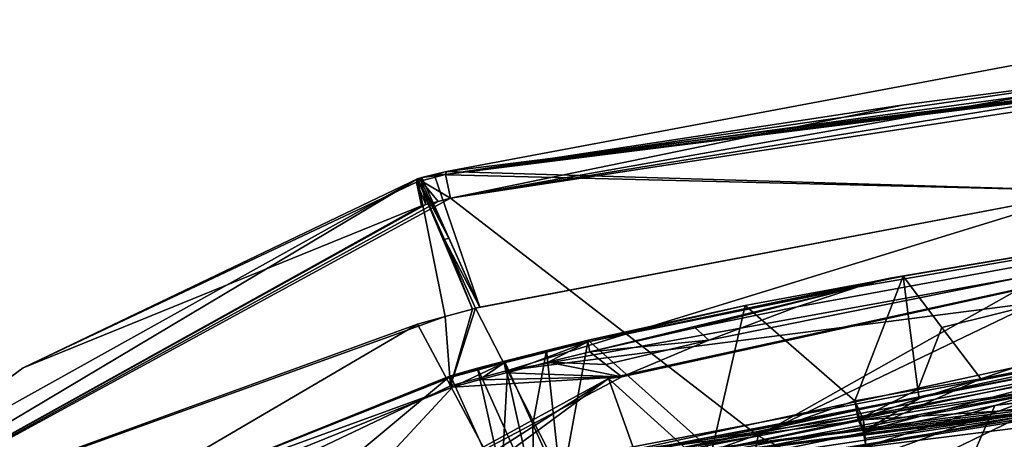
# Model space of a CAD drawing. Header units: millimetres. Extents: x -147 to 294, y -82 to 275.
# Tile 495 of 609: x 197 to 220, y 265 to 275. Entities that reach past the tile are written whole.
import ezdxf

# ---------------------------------------------------------------- set-up
doc = ezdxf.new("R2010")
doc.units = ezdxf.units.MM
doc.header["$LTSCALE"] = 67.506716
for name, color, linetype in [('1578', 7, 'CONTINUOUS'), ('1762', 7, 'CONTINUOUS'), ('3703', 7, 'CONTINUOUS'), ('3708', 7, 'CONTINUOUS'), ('454', 7, 'CONTINUOUS'), ('455', 7, 'CONTINUOUS'), ('456', 7, 'CONTINUOUS'), ('457', 7, 'CONTINUOUS'), ('462', 7, 'CONTINUOUS'), ('473', 7, 'CONTINUOUS'), ('474', 7, 'CONTINUOUS'), ('475', 7, 'CONTINUOUS'), ('476', 7, 'CONTINUOUS'), ('477', 7, 'CONTINUOUS'), ('478', 7, 'CONTINUOUS'), ('487', 7, 'CONTINUOUS'), ('499', 7, 'CONTINUOUS'), ('500', 7, 'CONTINUOUS'), ('522', 7, 'CONTINUOUS'), ('601', 7, 'CONTINUOUS'), ('602', 7, 'CONTINUOUS'), ('605', 7, 'CONTINUOUS'), ('606', 7, 'CONTINUOUS'), ('607', 7, 'CONTINUOUS'), ('608', 7, 'CONTINUOUS'), ('609', 7, 'CONTINUOUS'), ('610', 7, 'CONTINUOUS'), ('611', 7, 'CONTINUOUS'), ('640', 7, 'CONTINUOUS'), ('641', 7, 'CONTINUOUS'), ('642', 7, 'CONTINUOUS'), ('643', 7, 'CONTINUOUS'), ('663', 7, 'CONTINUOUS'), ('841', 7, 'CONTINUOUS')]:
    doc.layers.add(name, color=color, linetype=linetype)

msp = doc.modelspace()

# ---------------------------------------------------------------- linework, layer by layer
at = {"layer": '1578', "linetype": 'CONTINUOUS'}
for points in [[(229.058, 266.662, -4.337), (217.468, 259.988, -3.407), (233.1, 266.892, -4.708), (229.058, 266.662, -4.337)], [(233.1, 266.892, -4.708), (217.468, 259.988, -3.407), (235.123, 266.789, -4.902), (233.1, 266.892, -4.708)], [(217.468, 259.988, -3.407), (224.427, 259.026, -3.844), (235.123, 266.789, -4.902), (217.468, 259.988, -3.407)], [(225.595, 266.342, -4.048), (217.468, 259.988, -3.407), (229.058, 266.662, -4.337), (225.595, 266.342, -4.048)], [(219.912, 265.581, -3.631), (217.468, 259.988, -3.407), (225.595, 266.342, -4.048), (219.912, 265.581, -3.631)], [(210.403, 263.615, -3.098), (217.468, 259.988, -3.407), (219.912, 265.581, -3.631), (210.403, 263.615, -3.098)]]:
    msp.add_3dface(points, dxfattribs=at)
at = {"layer": '1762', "linetype": 'CONTINUOUS'}
for points in [[(209.776, 264.047, -4.388), (223.202, 266.625, -5.189), (212.597, 263.251, -4.874), (209.776, 264.047, -4.388)], [(212.597, 263.251, -4.874), (223.202, 266.625, -5.189), (215.858, 263.934, -5.055), (212.597, 263.251, -4.874)], [(215.858, 263.934, -5.055), (223.202, 266.625, -5.189), (215.837, 263.058, -5.261), (215.858, 263.934, -5.055)], [(215.837, 263.058, -5.261), (223.202, 266.625, -5.189), (221.805, 264.034, -5.658), (215.837, 263.058, -5.261)]]:
    msp.add_3dface(points, dxfattribs=at)
at = {"layer": '3703', "linetype": 'CONTINUOUS'}
for points in [[(223.202, 266.625, -5.189), (209.776, 264.047, -4.388), (210.321, 263.895, -3.321), (223.202, 266.625, -5.189)], [(223.202, 266.625, -5.189), (210.321, 263.895, -3.321), (223.623, 266.398, -4.122), (223.202, 266.625, -5.189)]]:
    msp.add_3dface(points, dxfattribs=at)
at = {"layer": '3708', "linetype": 'CONTINUOUS'}
for points in [[(210.354, 263.793, -3.16), (231.162, 266.917, -4.529), (236.963, 267.133, -5.166), (210.354, 263.793, -3.16)], [(223.623, 266.398, -4.122), (210.354, 263.793, -3.16), (236.963, 267.133, -5.166), (223.623, 266.398, -4.122)], [(210.403, 263.615, -3.098), (231.162, 266.917, -4.529), (210.354, 263.793, -3.16), (210.403, 263.615, -3.098)], [(210.403, 263.615, -3.098), (229.058, 266.662, -4.337), (231.162, 266.917, -4.529), (210.403, 263.615, -3.098)], [(210.403, 263.615, -3.098), (219.912, 265.581, -3.631), (229.058, 266.662, -4.337), (210.403, 263.615, -3.098)], [(219.912, 265.581, -3.631), (225.595, 266.342, -4.048), (229.058, 266.662, -4.337), (219.912, 265.581, -3.631)], [(210.321, 263.895, -3.321), (210.354, 263.793, -3.16), (223.623, 266.398, -4.122), (210.321, 263.895, -3.321)]]:
    msp.add_3dface(points, dxfattribs=at)
at = {"layer": '454', "linetype": 'CONTINUOUS'}
for points in [[(207.198, 271.012, -17.682), (222.163, 270.562, -7.978), (221.214, 273.642, -18.568), (207.198, 271.012, -17.682)], [(206.913, 270.94, -17.669), (222.163, 270.562, -7.978), (207.198, 271.012, -17.682), (206.913, 270.94, -17.669)], [(206.628, 270.867, -17.656), (207.975, 267.863, -7.127), (206.913, 270.94, -17.669), (206.628, 270.867, -17.656)], [(207.256, 269.463, -12.357), (207.975, 267.863, -7.127), (206.628, 270.867, -17.656), (207.256, 269.463, -12.357)], [(207.975, 267.863, -7.127), (222.163, 270.562, -7.978), (206.913, 270.94, -17.669), (207.975, 267.863, -7.127)]]:
    msp.add_3dface(points, dxfattribs=at)
at = {"layer": '455', "linetype": 'CONTINUOUS'}
for points in [[(236.531, 271.467, -9.276), (222.163, 270.562, -7.978), (208.614, 266.394, -4.732), (236.531, 271.467, -9.276)], [(236.531, 271.467, -9.276), (208.614, 266.394, -4.732), (236.787, 270.02, -6.845), (236.531, 271.467, -9.276)], [(222.163, 270.562, -7.978), (207.975, 267.863, -7.127), (207.872, 267.835, -7.121), (222.163, 270.562, -7.978)], [(208.614, 266.394, -4.732), (222.163, 270.562, -7.978), (207.872, 267.835, -7.121), (208.614, 266.394, -4.732)], [(208.614, 266.394, -4.732), (209.749, 264.163, -3.169), (236.787, 270.02, -6.845), (208.614, 266.394, -4.732)], [(236.787, 270.02, -6.845), (209.749, 264.163, -3.169), (223.336, 266.77, -3.98), (236.787, 270.02, -6.845)], [(209.8, 264.174, -3.171), (223.336, 266.77, -3.98), (209.749, 264.163, -3.169), (209.8, 264.174, -3.171)]]:
    msp.add_3dface(points, dxfattribs=at)
at = {"layer": '456', "linetype": 'CONTINUOUS'}
for points in [[(207.164, 267.646, -7.092), (207.295, 266.033, -4.679), (207.799, 267.817, -7.118), (207.164, 267.646, -7.092)], [(208.614, 266.394, -4.732), (207.872, 267.835, -7.121), (207.295, 266.033, -4.679), (208.614, 266.394, -4.732)], [(207.799, 267.817, -7.118), (207.295, 266.033, -4.679), (207.872, 267.835, -7.121), (207.799, 267.817, -7.118)], [(206.53, 267.465, -7.068), (207.295, 266.033, -4.679), (207.164, 267.646, -7.092), (206.53, 267.465, -7.068)], [(208.477, 263.823, -3.117), (208.614, 266.394, -4.732), (207.295, 266.033, -4.679), (208.477, 263.823, -3.117)], [(209.749, 264.163, -3.169), (208.614, 266.394, -4.732), (208.477, 263.823, -3.117), (209.749, 264.163, -3.169)]]:
    msp.add_3dface(points, dxfattribs=at)
at = {"layer": '457', "linetype": 'CONTINUOUS'}
for points in [[(207.295, 266.033, -4.679), (206.53, 267.465, -7.068), (190.258, 257.928, -7.621), (207.295, 266.033, -4.679)], [(208.477, 263.823, -3.117), (207.295, 266.033, -4.679), (190.258, 257.928, -7.621), (208.477, 263.823, -3.117)]]:
    msp.add_3dface(points, dxfattribs=at)
at = {"layer": '462', "linetype": 'CONTINUOUS'}
for points in [[(236.959, 267.642, -5.207), (223.336, 266.77, -3.98), (209.812, 264.128, -3.162), (236.959, 267.642, -5.207)], [(236.959, 267.642, -5.207), (209.812, 264.128, -3.162), (236.958, 267.513, -5.22), (236.959, 267.642, -5.207)], [(209.812, 264.128, -3.162), (209.837, 264.02, -3.215), (236.958, 267.513, -5.22), (209.812, 264.128, -3.162)], [(236.958, 267.513, -5.22), (209.837, 264.02, -3.215), (236.946, 267.45, -5.332), (236.958, 267.513, -5.22)], [(209.837, 264.02, -3.215), (209.839, 263.993, -3.336), (236.946, 267.45, -5.332), (209.837, 264.02, -3.215)], [(236.946, 267.45, -5.332), (209.839, 263.993, -3.336), (223.298, 266.572, -4.14), (236.946, 267.45, -5.332)], [(223.336, 266.77, -3.98), (209.8, 264.174, -3.171), (209.812, 264.128, -3.162), (223.336, 266.77, -3.98)]]:
    msp.add_3dface(points, dxfattribs=at)
at = {"layer": '473', "linetype": 'CONTINUOUS'}
for points in [[(207.198, 271.012, -17.682), (235.413, 274.533, -19.895), (207.178, 270.943, -18.473), (207.198, 271.012, -17.682)], [(235.413, 274.533, -19.895), (235.332, 274.464, -20.659), (207.178, 270.943, -18.473), (235.413, 274.533, -19.895)], [(207.178, 270.943, -18.473), (235.332, 274.464, -20.659), (230.563, 273.956, -20.667), (207.178, 270.943, -18.473)], [(235.413, 274.533, -19.895), (207.198, 271.012, -17.682), (221.214, 273.642, -18.568), (235.413, 274.533, -19.895)], [(228.134, 273.784, -20.463), (207.178, 270.943, -18.473), (230.563, 273.956, -20.667), (228.134, 273.784, -20.463)], [(224.204, 273.391, -20.157), (207.178, 270.943, -18.473), (228.134, 273.784, -20.463), (224.204, 273.391, -20.157)], [(217.803, 272.557, -19.67), (207.178, 270.943, -18.473), (224.204, 273.391, -20.157), (217.803, 272.557, -19.67)], [(207.289, 270.388, -19.063), (207.178, 270.943, -18.473), (217.803, 272.557, -19.67), (207.289, 270.388, -19.063)]]:
    msp.add_3dface(points, dxfattribs=at)
at = {"layer": '474', "linetype": 'CONTINUOUS'}
for points in [[(206.913, 270.94, -17.669), (207.198, 271.012, -17.682), (207.178, 270.943, -18.473), (206.913, 270.94, -17.669)], [(206.628, 270.867, -17.656), (207.178, 270.943, -18.473), (206.609, 270.792, -18.459), (206.628, 270.867, -17.656)], [(207.178, 270.943, -18.473), (207.289, 270.388, -19.063), (206.609, 270.792, -18.459), (207.178, 270.943, -18.473)], [(206.609, 270.792, -18.459), (207.289, 270.388, -19.063), (207.006, 270.315, -19.05), (206.609, 270.792, -18.459)], [(206.723, 270.241, -19.037), (206.609, 270.792, -18.459), (207.006, 270.315, -19.05), (206.723, 270.241, -19.037)], [(206.628, 270.867, -17.656), (206.913, 270.94, -17.669), (207.178, 270.943, -18.473), (206.628, 270.867, -17.656)]]:
    msp.add_3dface(points, dxfattribs=at)
at = {"layer": '475', "linetype": 'CONTINUOUS'}
for points in [[(206.628, 270.867, -17.656), (206.609, 270.792, -18.459), (206.505, 270.765, -18.453), (206.628, 270.867, -17.656)], [(206.628, 270.867, -17.656), (206.505, 270.765, -18.453), (206.576, 270.853, -17.653), (206.628, 270.867, -17.656)], [(206.505, 270.765, -18.453), (206.523, 270.839, -17.65), (206.576, 270.853, -17.653), (206.505, 270.765, -18.453)], [(206.609, 270.792, -18.459), (206.723, 270.241, -19.037), (206.505, 270.765, -18.453), (206.609, 270.792, -18.459)], [(206.505, 270.765, -18.453), (206.723, 270.241, -19.037), (206.621, 270.214, -19.033), (206.505, 270.765, -18.453)]]:
    msp.add_3dface(points, dxfattribs=at)
at = {"layer": '476', "linetype": 'CONTINUOUS'}
for points in [[(206.523, 270.839, -17.65), (207.256, 269.463, -12.357), (206.576, 270.853, -17.653), (206.523, 270.839, -17.65)], [(207.256, 269.463, -12.357), (206.523, 270.839, -17.65), (207.152, 269.435, -12.351), (207.256, 269.463, -12.357)], [(207.256, 269.463, -12.357), (206.628, 270.867, -17.656), (206.576, 270.853, -17.653), (207.256, 269.463, -12.357)], [(207.975, 267.863, -7.127), (207.256, 269.463, -12.357), (207.152, 269.435, -12.351), (207.975, 267.863, -7.127)], [(207.872, 267.835, -7.121), (207.975, 267.863, -7.127), (207.152, 269.435, -12.351), (207.872, 267.835, -7.121)]]:
    msp.add_3dface(points, dxfattribs=at)
at = {"layer": '477', "linetype": 'CONTINUOUS'}
for points in [[(207.164, 267.646, -7.092), (206.523, 270.839, -17.65), (189.093, 261.125, -18.096), (207.164, 267.646, -7.092)], [(207.164, 267.646, -7.092), (207.799, 267.817, -7.118), (206.523, 270.839, -17.65), (207.164, 267.646, -7.092)], [(206.523, 270.839, -17.65), (207.799, 267.817, -7.118), (207.152, 269.435, -12.351), (206.523, 270.839, -17.65)], [(207.799, 267.817, -7.118), (207.872, 267.835, -7.121), (207.152, 269.435, -12.351), (207.799, 267.817, -7.118)], [(206.53, 267.465, -7.068), (207.164, 267.646, -7.092), (189.093, 261.125, -18.096), (206.53, 267.465, -7.068)], [(190.258, 257.928, -7.621), (206.53, 267.465, -7.068), (189.093, 261.125, -18.096), (190.258, 257.928, -7.621)]]:
    msp.add_3dface(points, dxfattribs=at)
at = {"layer": '478', "linetype": 'CONTINUOUS'}
for points in [[(189.093, 261.125, -18.096), (206.523, 270.839, -17.65), (189.77, 260.842, -19.466), (189.093, 261.125, -18.096)], [(189.77, 260.842, -19.466), (206.523, 270.839, -17.65), (197.385, 266.453, -18.936), (189.77, 260.842, -19.466)], [(206.523, 270.839, -17.65), (206.505, 270.765, -18.453), (197.385, 266.453, -18.936), (206.523, 270.839, -17.65)], [(206.505, 270.765, -18.453), (206.621, 270.214, -19.033), (197.385, 266.453, -18.936), (206.505, 270.765, -18.453)]]:
    msp.add_3dface(points, dxfattribs=at)
at = {"layer": '487', "linetype": 'CONTINUOUS'}
for points in [[(209.839, 263.993, -3.336), (209.714, 264.272, -4.535), (223.168, 266.856, -5.337), (209.839, 263.993, -3.336)], [(223.298, 266.572, -4.14), (209.839, 263.993, -3.336), (223.168, 266.856, -5.337), (223.298, 266.572, -4.14)]]:
    msp.add_3dface(points, dxfattribs=at)
at = {"layer": '499', "linetype": 'CONTINUOUS'}
for points in [[(207.006, 270.315, -19.05), (207.289, 270.388, -19.063), (189.77, 260.842, -19.466), (207.006, 270.315, -19.05)], [(189.77, 260.842, -19.466), (207.289, 270.388, -19.063), (214.426, 264.872, -22.77), (189.77, 260.842, -19.466)], [(206.723, 270.241, -19.037), (207.006, 270.315, -19.05), (189.77, 260.842, -19.466), (206.723, 270.241, -19.037)], [(206.621, 270.214, -19.033), (206.723, 270.241, -19.037), (189.77, 260.842, -19.466), (206.621, 270.214, -19.033)], [(206.621, 270.214, -19.033), (189.77, 260.842, -19.466), (197.385, 266.453, -18.936), (206.621, 270.214, -19.033)], [(189.77, 260.842, -19.466), (214.426, 264.872, -22.77), (211.498, 250.513, -27.995), (189.77, 260.842, -19.466)], [(214.426, 264.872, -22.77), (221.365, 261.259, -25.434), (211.498, 250.513, -27.995), (214.426, 264.872, -22.77)]]:
    msp.add_3dface(points, dxfattribs=at)
at = {"layer": '500', "linetype": 'CONTINUOUS'}
for points in [[(207.289, 270.388, -19.063), (228.134, 273.784, -20.463), (230.563, 273.956, -20.667), (207.289, 270.388, -19.063)], [(207.289, 270.388, -19.063), (230.563, 273.956, -20.667), (214.426, 264.872, -22.77), (207.289, 270.388, -19.063)], [(230.563, 273.956, -20.667), (232.885, 273.741, -21.053), (214.426, 264.872, -22.77), (230.563, 273.956, -20.667)], [(207.289, 270.388, -19.063), (224.204, 273.391, -20.157), (228.134, 273.784, -20.463), (207.289, 270.388, -19.063)], [(232.885, 273.741, -21.053), (221.365, 261.259, -25.434), (214.426, 264.872, -22.77), (232.885, 273.741, -21.053)], [(207.289, 270.388, -19.063), (217.803, 272.557, -19.67), (224.204, 273.391, -20.157), (207.289, 270.388, -19.063)]]:
    msp.add_3dface(points, dxfattribs=at)
at = {"layer": '522', "linetype": 'CONTINUOUS'}
for points in [[(223.168, 266.856, -5.337), (209.714, 264.272, -4.535), (221.84, 266.067, -5.385), (223.168, 266.856, -5.337)], [(221.84, 266.067, -5.385), (209.714, 264.272, -4.535), (216.864, 265.246, -5.056), (221.84, 266.067, -5.385)], [(216.864, 265.246, -5.056), (209.714, 264.272, -4.535), (213.349, 264.524, -4.857), (216.864, 265.246, -5.056)]]:
    msp.add_3dface(points, dxfattribs=at)
at = {"layer": '601', "linetype": 'CONTINUOUS'}
for points in [[(210.955, 266.206, -18.872), (235.383, 271.545, -20.175), (211.262, 266.246, -18.523), (210.955, 266.206, -18.872)], [(211.262, 266.246, -18.523), (235.383, 271.545, -20.175), (213.279, 267.093, -18.462), (211.262, 266.246, -18.523)], [(213.279, 267.093, -18.462), (235.383, 271.545, -20.175), (215.326, 267.867, -18.429), (213.279, 267.093, -18.462)], [(215.326, 267.867, -18.429), (235.383, 271.545, -20.175), (216.743, 268.334, -18.351), (215.326, 267.867, -18.429)], [(216.743, 268.334, -18.351), (235.383, 271.545, -20.175), (217.473, 268.535, -18.223), (216.743, 268.334, -18.351)], [(217.473, 268.535, -18.223), (235.383, 271.545, -20.175), (217.785, 268.582, -18.039), (217.473, 268.535, -18.223)], [(217.785, 268.582, -18.039), (235.383, 271.545, -20.175), (218.684, 267.392, -12.611), (217.785, 268.582, -18.039)], [(218.684, 267.392, -12.611), (235.383, 271.545, -20.175), (219.584, 266.199, -7.182), (218.684, 267.392, -12.611)], [(219.584, 266.199, -7.182), (235.383, 271.545, -20.175), (226.667, 267.586, -6.36), (219.584, 266.199, -7.182)], [(216.861, 264.979, -5.947), (219.584, 266.199, -7.182), (226.667, 267.586, -6.36), (216.861, 264.979, -5.947)], [(191.591, 251.939, -20.224), (210.955, 266.206, -18.872), (197.223, 257.432, -19.464), (191.591, 251.939, -20.224)], [(197.223, 257.432, -19.464), (210.955, 266.206, -18.872), (203.98, 262.383, -18.89), (197.223, 257.432, -19.464)], [(203.98, 262.383, -18.89), (210.955, 266.206, -18.872), (211.262, 266.246, -18.523), (203.98, 262.383, -18.89)], [(218.155, 265.745, -7.14), (219.584, 266.199, -7.182), (216.861, 264.979, -5.947), (218.155, 265.745, -7.14)], [(216.739, 265.255, -7.107), (218.155, 265.745, -7.14), (216.861, 264.979, -5.947), (216.739, 265.255, -7.107)]]:
    msp.add_3dface(points, dxfattribs=at)
at = {"layer": '602', "linetype": 'CONTINUOUS'}
for points in [[(216.861, 264.979, -5.947), (226.667, 267.586, -6.36), (221.87, 265.568, -6.122), (216.861, 264.979, -5.947)], [(216.892, 264.81, -5.952), (216.861, 264.979, -5.947), (221.87, 265.568, -6.122), (216.892, 264.81, -5.952)], [(216.924, 264.642, -5.957), (216.892, 264.81, -5.952), (221.87, 265.568, -6.122), (216.924, 264.642, -5.957)]]:
    msp.add_3dface(points, dxfattribs=at)
at = {"layer": '605', "linetype": 'CONTINUOUS'}
for points in [[(221.84, 266.067, -5.385), (216.864, 265.246, -5.056), (221.87, 265.568, -6.122), (221.84, 266.067, -5.385)], [(216.864, 265.246, -5.056), (216.924, 264.642, -5.957), (221.87, 265.568, -6.122), (216.864, 265.246, -5.056)]]:
    msp.add_3dface(points, dxfattribs=at)
at = {"layer": '606', "linetype": 'CONTINUOUS'}
for points in [[(216.861, 264.979, -5.947), (216.864, 265.246, -5.056), (216.663, 265.689, -6.996), (216.861, 264.979, -5.947)], [(216.739, 265.255, -7.107), (216.861, 264.979, -5.947), (216.663, 265.689, -6.996), (216.739, 265.255, -7.107)], [(216.864, 265.246, -5.056), (216.861, 264.979, -5.947), (216.892, 264.81, -5.952), (216.864, 265.246, -5.056)], [(216.864, 265.246, -5.056), (216.892, 264.81, -5.952), (216.924, 264.642, -5.957), (216.864, 265.246, -5.056)]]:
    msp.add_3dface(points, dxfattribs=at)
at = {"layer": '607', "linetype": 'CONTINUOUS'}
for points in [[(219.584, 266.199, -7.182), (218.155, 265.745, -7.14), (218.122, 265.954, -7.086), (219.584, 266.199, -7.182)], [(216.739, 265.255, -7.107), (216.663, 265.689, -6.996), (218.122, 265.954, -7.086), (216.739, 265.255, -7.107)], [(218.155, 265.745, -7.14), (216.739, 265.255, -7.107), (218.122, 265.954, -7.086), (218.155, 265.745, -7.14)]]:
    msp.add_3dface(points, dxfattribs=at)
at = {"layer": '608', "linetype": 'CONTINUOUS'}
for points in [[(217.785, 268.582, -18.039), (216.663, 265.689, -6.996), (214.124, 267.899, -17.785), (217.785, 268.582, -18.039)], [(216.663, 265.689, -6.996), (217.785, 268.582, -18.039), (218.122, 265.954, -7.086), (216.663, 265.689, -6.996)], [(217.785, 268.582, -18.039), (218.684, 267.392, -12.611), (218.122, 265.954, -7.086), (217.785, 268.582, -18.039)], [(214.124, 267.899, -17.785), (213.349, 264.524, -4.857), (210.486, 267.093, -17.565), (214.124, 267.899, -17.785)], [(216.663, 265.689, -6.996), (213.349, 264.524, -4.857), (214.124, 267.899, -17.785), (216.663, 265.689, -6.996)], [(218.684, 267.392, -12.611), (219.584, 266.199, -7.182), (218.122, 265.954, -7.086), (218.684, 267.392, -12.611)], [(210.486, 267.093, -17.565), (209.858, 263.687, -4.689), (209.518, 266.857, -17.511), (210.486, 267.093, -17.565)], [(213.349, 264.524, -4.857), (209.858, 263.687, -4.689), (210.486, 267.093, -17.565), (213.349, 264.524, -4.857)], [(208.542, 266.608, -17.457), (209.518, 266.857, -17.511), (209.2, 265.147, -11.071), (208.542, 266.608, -17.457)], [(209.518, 266.857, -17.511), (209.858, 263.687, -4.689), (209.2, 265.147, -11.071), (209.518, 266.857, -17.511)], [(216.864, 265.246, -5.056), (213.349, 264.524, -4.857), (216.663, 265.689, -6.996), (216.864, 265.246, -5.056)]]:
    msp.add_3dface(points, dxfattribs=at)
at = {"layer": '609', "linetype": 'CONTINUOUS'}
for points in [[(217.473, 268.535, -18.223), (217.785, 268.582, -18.039), (210.476, 267.056, -17.897), (217.473, 268.535, -18.223)], [(217.785, 268.582, -18.039), (214.124, 267.899, -17.785), (210.476, 267.056, -17.897), (217.785, 268.582, -18.039)], [(216.743, 268.334, -18.351), (217.473, 268.535, -18.223), (210.476, 267.056, -17.897), (216.743, 268.334, -18.351)], [(210.518, 266.825, -18.134), (216.743, 268.334, -18.351), (210.476, 267.056, -17.897), (210.518, 266.825, -18.134)], [(212.963, 267.383, -18.276), (216.743, 268.334, -18.351), (210.518, 266.825, -18.134), (212.963, 267.383, -18.276)], [(215.326, 267.867, -18.429), (216.743, 268.334, -18.351), (212.963, 267.383, -18.276), (215.326, 267.867, -18.429)], [(214.124, 267.899, -17.785), (210.486, 267.093, -17.565), (210.476, 267.056, -17.897), (214.124, 267.899, -17.785)]]:
    msp.add_3dface(points, dxfattribs=at)
at = {"layer": '610', "linetype": 'CONTINUOUS'}
for points in [[(213.279, 267.093, -18.462), (215.326, 267.867, -18.429), (212.963, 267.383, -18.276), (213.279, 267.093, -18.462)], [(213.279, 267.093, -18.462), (212.963, 267.383, -18.276), (210.518, 266.825, -18.134), (213.279, 267.093, -18.462)], [(213.279, 267.093, -18.462), (210.518, 266.825, -18.134), (210.89, 266.533, -18.33), (213.279, 267.093, -18.462)], [(211.262, 266.246, -18.523), (213.279, 267.093, -18.462), (210.89, 266.533, -18.33), (211.262, 266.246, -18.523)]]:
    msp.add_3dface(points, dxfattribs=at)
at = {"layer": '611', "linetype": 'CONTINUOUS'}
for points in [[(210.89, 266.533, -18.33), (210.518, 266.825, -18.134), (209.553, 266.588, -18.081), (210.89, 266.533, -18.33)], [(208.58, 266.339, -18.027), (211.262, 266.246, -18.523), (209.553, 266.588, -18.081), (208.58, 266.339, -18.027)], [(211.262, 266.246, -18.523), (210.89, 266.533, -18.33), (209.553, 266.588, -18.081), (211.262, 266.246, -18.523)], [(203.98, 262.383, -18.89), (211.262, 266.246, -18.523), (207.336, 266.002, -17.96), (203.98, 262.383, -18.89)], [(207.336, 266.002, -17.96), (211.262, 266.246, -18.523), (207.957, 266.173, -17.993), (207.336, 266.002, -17.96)], [(207.957, 266.173, -17.993), (211.262, 266.246, -18.523), (208.58, 266.339, -18.027), (207.957, 266.173, -17.993)], [(200.08, 263.064, -17.824), (203.98, 262.383, -18.89), (207.336, 266.002, -17.96), (200.08, 263.064, -17.824)]]:
    msp.add_3dface(points, dxfattribs=at)
at = {"layer": '640', "linetype": 'CONTINUOUS'}
for points in [[(208.603, 263.353, -4.636), (193.423, 254.693, -5.096), (207.292, 266.27, -17.389), (208.603, 263.353, -4.636)], [(207.292, 266.27, -17.389), (193.423, 254.693, -5.096), (200.055, 263.355, -17.251), (207.292, 266.27, -17.389)]]:
    msp.add_3dface(points, dxfattribs=at)
at = {"layer": '641', "linetype": 'CONTINUOUS'}
for points in [[(208.603, 263.353, -4.636), (207.292, 266.27, -17.389), (207.916, 266.442, -17.422), (208.603, 263.353, -4.636)], [(208.542, 266.608, -17.457), (209.23, 263.523, -4.661), (207.916, 266.442, -17.422), (208.542, 266.608, -17.457)], [(209.23, 263.523, -4.661), (208.603, 263.353, -4.636), (207.916, 266.442, -17.422), (209.23, 263.523, -4.661)], [(208.542, 266.608, -17.457), (209.2, 265.147, -11.071), (209.23, 263.523, -4.661), (208.542, 266.608, -17.457)], [(209.858, 263.687, -4.689), (209.23, 263.523, -4.661), (209.2, 265.147, -11.071), (209.858, 263.687, -4.689)]]:
    msp.add_3dface(points, dxfattribs=at)
at = {"layer": '642', "linetype": 'CONTINUOUS'}
for points in [[(208.542, 266.608, -17.457), (207.916, 266.442, -17.422), (207.285, 266.232, -17.726), (208.542, 266.608, -17.457)], [(208.542, 266.608, -17.457), (207.285, 266.232, -17.726), (208.533, 266.571, -17.79), (208.542, 266.608, -17.457)], [(207.285, 266.232, -17.726), (207.336, 266.002, -17.96), (208.533, 266.571, -17.79), (207.285, 266.232, -17.726)], [(207.916, 266.442, -17.422), (207.292, 266.27, -17.389), (207.285, 266.232, -17.726), (207.916, 266.442, -17.422)], [(207.336, 266.002, -17.96), (207.957, 266.173, -17.993), (208.533, 266.571, -17.79), (207.336, 266.002, -17.96)], [(207.957, 266.173, -17.993), (208.58, 266.339, -18.027), (208.533, 266.571, -17.79), (207.957, 266.173, -17.993)]]:
    msp.add_3dface(points, dxfattribs=at)
at = {"layer": '643', "linetype": 'CONTINUOUS'}
for points in [[(207.292, 266.27, -17.389), (200.055, 263.355, -17.251), (207.285, 266.232, -17.726), (207.292, 266.27, -17.389)], [(200.055, 263.355, -17.251), (207.336, 266.002, -17.96), (207.285, 266.232, -17.726), (200.055, 263.355, -17.251)], [(200.08, 263.064, -17.824), (207.336, 266.002, -17.96), (200.055, 263.355, -17.251), (200.08, 263.064, -17.824)]]:
    msp.add_3dface(points, dxfattribs=at)
at = {"layer": '663', "linetype": 'CONTINUOUS'}
for points in [[(210.486, 267.093, -17.565), (209.518, 266.857, -17.511), (208.533, 266.571, -17.79), (210.486, 267.093, -17.565)], [(210.476, 267.056, -17.897), (210.486, 267.093, -17.565), (208.533, 266.571, -17.79), (210.476, 267.056, -17.897)], [(208.58, 266.339, -18.027), (210.476, 267.056, -17.897), (208.533, 266.571, -17.79), (208.58, 266.339, -18.027)], [(209.518, 266.857, -17.511), (208.542, 266.608, -17.457), (208.533, 266.571, -17.79), (209.518, 266.857, -17.511)], [(210.476, 267.056, -17.897), (208.58, 266.339, -18.027), (209.553, 266.588, -18.081), (210.476, 267.056, -17.897)], [(210.518, 266.825, -18.134), (210.476, 267.056, -17.897), (209.553, 266.588, -18.081), (210.518, 266.825, -18.134)]]:
    msp.add_3dface(points, dxfattribs=at)
at = {"layer": '841', "linetype": 'CONTINUOUS'}
for points in [[(235.383, 271.545, -20.175), (210.955, 266.206, -18.872), (234.161, 245.182, -31.778), (235.383, 271.545, -20.175)], [(210.955, 266.206, -18.872), (191.591, 251.939, -20.224), (219.809, 241.46, -31.151), (210.955, 266.206, -18.872)], [(234.161, 245.182, -31.778), (210.955, 266.206, -18.872), (219.809, 241.46, -31.151), (234.161, 245.182, -31.778)]]:
    msp.add_3dface(points, dxfattribs=at)

doc.saveas('drawing.dxf')
